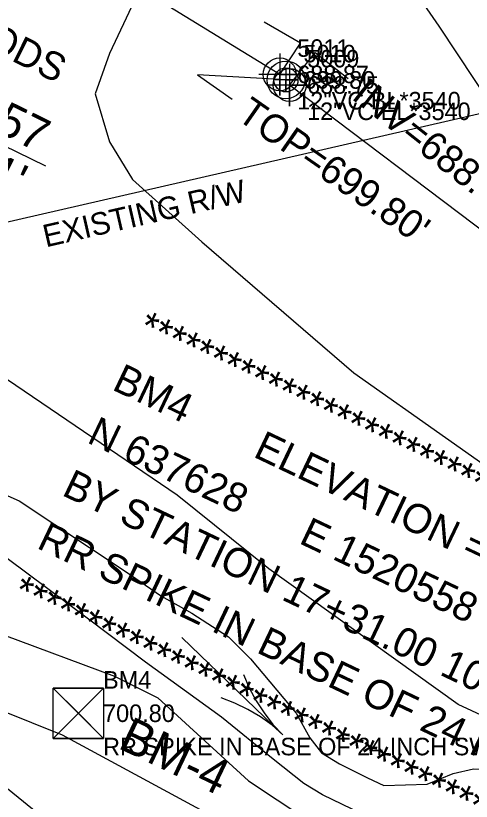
# Model space of a CAD drawing. Extents: x 1516784 to 1522736, y 634838 to 639369.
# Drawn here: x 1520549 to 1520613.9, y 637615.3 to 637727.3 of the extents above; entities that cross this region are included whole.
import ezdxf

# ---------------------------------------------------------------- set-up
doc = ezdxf.new("R2010")
doc.units = 0
for name, color, linetype in [('CTL Bench Mark CELL', 7, 'Continuous'), ('CTL Bench Mark Cogo Comment', 7, 'Continuous'), ('CTL Bench Mark Cogo Elevation', 7, 'Continuous'), ('CTL Bench Mark Cogo Number', 7, 'Continuous'), ('CTL Sheet Text', 7, 'Continuous'), ('Default', 7, 'Continuous'), ('Exist Environmental Wetland Boundary Cogo Point CELL', 7, 'Continuous'), ('Exist Hydro River Flow Arrow CELL', 7, 'Continuous'), ('Exist Hydro Stream or Body of Water Text', 7, 'Continuous'), ('Exist Property Tie Line Leader', 7, 'Continuous'), ('Exist Property Tie Line Text', 7, 'Continuous'), ('Exist Right of Way Line', 7, 'Continuous'), ('Exist Right of Way Line Text', 7, 'Continuous'), ('Exist Utilities Sanitary Sewer Manhole CELL', 7, 'Continuous'), ('Exist Utilities Sanitary Sewer Manhole Cogo Elevation', 7, 'Continuous'), ('Exist Utilities Sanitary Sewer Manhole Cogo Number', 7, 'Continuous'), ('Exist Utilities Sanitary Sewer Manhole Leader', 7, 'Continuous'), ('Exist Utilities Sanitary Sewer Manhole Text', 7, 'Continuous'), ('Exist Utilities Sanitary Sewer UG Line', 7, 'Continuous'), ('Exist Utilities Sanitary Sewer UG Line Cogo Comment', 7, 'Continuous'), ('Exist Utilities Sanitary Sewer UG Line Cogo Elevation', 7, 'Continuous'), ('Exist Utilities Sanitary Sewer UG Line Cogo Number', 7, 'Continuous'), ('Exist Utilities Sanitary Sewer UG Line Cogo Point CELL', 7, 'Continuous'), ('Exist Utilities Sanitary Sewer UG Line Invert Elevation', 7, 'Continuous'), ('Exist Utilities Sanitary Sewer UG Line Leader', 7, 'Continuous'), ('Exist Vegetation Woods Line', 7, 'Continuous'), ('Exist Vegetation Woods Line Text', 7, 'Continuous'), ('Scratch_Level_5', 7, 'Continuous')]:
    doc.layers.add(name, color=color, linetype=linetype)

msp = doc.modelspace()

# ---------------------------------------------------------------- linework, layer by layer
at = {"layer": 'CTL Bench Mark CELL'}
msp.add_line((1520557.94, 637627.84), (1520557.94, 637627.84), dxfattribs=at)
msp.add_lwpolyline([(1520554.33, 637631.43), (1520561.52, 637631.43), (1520561.52, 637624.24), (1520554.33, 637624.24)], close=True, dxfattribs=at)
for points in [[(1520561.52, 637631.43), (1520554.33, 637624.24), (1520557.93, 637627.84), (1520561.52, 637624.24), (1520554.33, 637631.43)], [(1520557.93, 637627.84), (1520561.52, 637631.43), (1520554.33, 637631.43), (1520557.93, 637627.84)], [(1520557.93, 637627.84), (1520554.33, 637624.24), (1520561.52, 637624.24), (1520557.93, 637627.84)]]:
    msp.add_lwpolyline(points, dxfattribs=at)
at = {"layer": 'Exist Environmental Wetland Boundary Cogo Point CELL'}
msp.add_lwpolyline([(1520510.08, 637636.4), (1520515.89, 637643.07), (1520551.38, 637614.23), (1520563.71, 637604.2), (1520557.52, 637596.64)], dxfattribs=at)
at = {"layer": 'Exist Hydro River Flow Arrow CELL'}
msp.add_line((1520579.88, 637631.69), (1520579.88, 637631.69), dxfattribs=at)
msp.add_lwpolyline([(1520581.47, 637633.34), (1520582.28, 637631.46), (1520583.26, 637629.63), (1520584.4, 637627.88), (1520585.66, 637626.23), (1520587.08, 637624.75), (1520572.68, 637638.63), (1520587.08, 637624.75), (1520585.55, 637626.12), (1520583.86, 637627.32), (1520582.06, 637628.39), (1520580.2, 637629.3), (1520578.29, 637630.04)], dxfattribs=at)
at = {"layer": 'Exist Hydro Stream or Body of Water Text'}
for points in [[(1520503.05, 637701.87), (1520505, 637701.02), (1520507.42, 637699.51), (1520509.24, 637697.82), (1520510.98, 637695.81), (1520518.54, 637685.81), (1520522.06, 637681.35), (1520525.18, 637675.68), (1520533.63, 637665.59), (1520536.42, 637662.95), (1520538.4, 637661.96), (1520545.25, 637659.97), (1520549.48, 637658.12), (1520564.57, 637648.08)], [(1520559.38, 637641.23), (1520547.77, 637649.91), (1520541.32, 637653.79)], [(1520564.57, 637648.08), (1520569.75, 637644.54), (1520574.09, 637642.1), (1520579.33, 637638.74), (1520582.45, 637635.61), (1520588.96, 637627.84), (1520590.91, 637624.34), (1520592.57, 637622.18), (1520595.13, 637620.62), (1520599.13, 637618.65), (1520601.47, 637617.52), (1520607.65, 637617.75), (1520611.35, 637619.26), (1520614.24, 637619.9), (1520617.93, 637619.87), (1520622.97, 637618.52), (1520630.1, 637615.96)], [(1520590.08, 637617.84), (1520585.69, 637621.27), (1520578.32, 637627.26), (1520567.49, 637635.11), (1520559.38, 637641.23)], [(1520598.62, 637613.34), (1520596.94, 637614.15), (1520592.72, 637616.22), (1520590.08, 637617.84)]]:
    msp.add_lwpolyline(points, dxfattribs=at)
at = {"layer": 'Exist Property Tie Line Leader'}
msp.add_lwpolyline([(1520476.43, 637719.04), (1520533.06, 637715.71), (1520553.24, 637705.9)], dxfattribs=at)
at = {"layer": 'Exist Right of Way Line'}
msp.add_line((1520497.8, 637686.45), (1520665.43, 637724.89), dxfattribs=at)
at = {"layer": 'Exist Utilities Sanitary Sewer Manhole CELL'}
msp.add_lwpolyline([(1520587.51, 637719.84), (1520587.51, 637716.42), (1520587.51, 637718.13), (1520589.22, 637718.13), (1520585.79, 637718.13)], dxfattribs=at)
for radius in [2.69, 1.71]:
    msp.add_circle((1520587.51, 637718.13), radius, dxfattribs=at)
at = {"layer": 'Exist Utilities Sanitary Sewer Manhole Leader'}
msp.add_lwpolyline([(1520587.51, 637718.13), (1520574.9, 637718.84), (1520579.82, 637715.41)], dxfattribs=at)
at = {"layer": 'Exist Utilities Sanitary Sewer UG Line'}
for p, q in [((1520586.62, 637718.92), (1520531.27, 637752.89)), ((1520842.74, 637524.73), (1520588.03, 637717.4))]:
    msp.add_line(p, q, dxfattribs=at)
at = {"layer": 'Exist Utilities Sanitary Sewer UG Line Cogo Point CELL'}
for points in [[(1520586.62, 637721.92), (1520586.62, 637715.92), (1520586.62, 637718.92), (1520589.62, 637718.92), (1520583.62, 637718.92)], [(1520588.03, 637720.4), (1520588.03, 637714.4), (1520588.03, 637717.4), (1520591.03, 637717.4), (1520585.03, 637717.4)]]:
    msp.add_lwpolyline(points, dxfattribs=at)
for centre in [(1520586.62, 637718.92), (1520588.03, 637717.4)]:
    msp.add_circle(centre, 2.34, dxfattribs=at)
at = {"layer": 'Exist Utilities Sanitary Sewer UG Line Leader'}
for points in [[(1520586.62, 637718.92), (1520589.58, 637723.38), (1520584.38, 637726.38)], [(1520588.03, 637717.4), (1520591.65, 637722.06), (1520596.36, 637718.34)]]:
    msp.add_lwpolyline(points, dxfattribs=at)
at = {"layer": 'Exist Vegetation Woods Line'}
for points in [[(1520623.84, 637623.64), (1520612.04, 637629.08), (1520585.07, 637648.42), (1520572.01, 637658.92), (1520547.81, 637675.36), (1520535.53, 637685.33), (1520531.42, 637691.46), (1520528.78, 637699.21), (1520527.57, 637705.3), (1520527.68, 637712.92), (1520529.27, 637719.58), (1520535.66, 637734.18), (1520535.61, 637738.62), (1520533.21, 637745.56), (1520528.06, 637759.36), (1520529.25, 637764.65), (1520533.67, 637769.36), (1520547.5, 637777.83), (1520564.04, 637780.36), (1520572.63, 637777.82), (1520579.39, 637775.21), (1520589.58, 637770.21), (1520622.62, 637749.37)], [(1520617.02, 637714.26), (1520609.34, 637725.79), (1520594.42, 637747.39), (1520590.72, 637750.68), (1520584.86, 637753.62), (1520580.16, 637753.93), (1520576.19, 637751), (1520573.43, 637745.42), (1520562.37, 637721.9), (1520560.31, 637716.13), (1520562.35, 637709.29), (1520565.65, 637703.94), (1520575.5, 637695.07), (1520597.18, 637676.35), (1520623.34, 637657.95)], [(1520613.47, 637601.34), (1520596.28, 637603.22), (1520576.99, 637613.18), (1520555.66, 637624.7), (1520538.1, 637631.74), (1520513.16, 637648.96), (1520505.82, 637661.69), (1520500.43, 637675.72), (1520504.55, 637676.3)], [(1520504.55, 637676.3), (1520517.88, 637663.55), (1520547.25, 637639.01), (1520563.05, 637633.12), (1520569.24, 637630.05), (1520582.18, 637618.18), (1520594.56, 637609.98), (1520598.8, 637607.9), (1520611.95, 637605.32), (1520627.85, 637601.09), (1520632.01, 637598.36), (1520613.47, 637601.34)]]:
    msp.add_lwpolyline(points, dxfattribs=at)

# ---------------------------------------------------------------- texts
at = {"layer": 'CTL Bench Mark Cogo Comment'}
msp.add_text('RR SPIKE IN BASE OF 24 INCH SWEET GUM', height=2.5, dxfattribs=at).set_placement((1520561.44, 637621.84))
at = {"layer": 'CTL Bench Mark Cogo Elevation'}
msp.add_text('700.80', height=2.5, dxfattribs=at).set_placement((1520561.44, 637626.59))
at = {"layer": 'CTL Bench Mark Cogo Number'}
msp.add_text('BM4', height=2.5, dxfattribs=at).set_placement((1520561.44, 637631.34))
at = {"layer": 'CTL Sheet Text'}
for s, p in [('****************************************', (1520566.14, 637681.57)), ('BM4       ELEVATION = 700.80', (1520562.56, 637674.04)), ('N 637628      E 1520558', (1520558.99, 637666.51)), ('BY STATION 17+31.00 100 LEFT', (1520555.41, 637658.99)), ('RR SPIKE IN BASE OF 24 INCH SWEET GUM', (1520551.83, 637651.46)), ('****************************************', (1520548.26, 637643.93))]:
    msp.add_text(s, height=4.1667, rotation=334.5784, dxfattribs=at).set_placement(p)
at = {"layer": 'Default'}
msp.add_text('BM-4', height=5, rotation=334.5784, dxfattribs=at).set_placement((1520563.4, 637622.94))
at = {"layer": 'Exist Property Tie Line Text'}
for s, p in [('+85.57', (1520534.46, 637716.47)), ("83.61'", (1520533.46, 637708.94))]:
    msp.add_text(s, height=4.8, rotation=333.839, dxfattribs=at).set_placement(p)
at = {"layer": 'Exist Right of Way Line Text'}
msp.add_text('EXISTING R/W', height=3.2, rotation=12.9144, dxfattribs=at).set_placement((1520553.28, 637694.25))
at = {"layer": 'Exist Utilities Sanitary Sewer Manhole Cogo Elevation'}
msp.add_text('699.80', height=2.5, dxfattribs=at).set_placement((1520590.01, 637716.88))
at = {"layer": 'Exist Utilities Sanitary Sewer Manhole Cogo Number'}
msp.add_text('5010', height=2.5, dxfattribs=at).set_placement((1520590.01, 637720.63))
at = {"layer": 'Exist Utilities Sanitary Sewer Manhole Text'}
msp.add_text("TOP=699.80'", height=4, rotation=325.1059, dxfattribs=at).set_placement((1520580.32, 637712.62))
at = {"layer": 'Exist Utilities Sanitary Sewer UG Line Cogo Comment'}
for s, p in [('12"VC BL*3540', (1520589.12, 637713.92)), ('12"VC EL*3540', (1520590.53, 637712.41))]:
    msp.add_text(s, height=2.5, dxfattribs=at).set_placement(p)
at = {"layer": 'Exist Utilities Sanitary Sewer UG Line Cogo Elevation'}
for s, p in [('688.87', (1520589.12, 637717.67)), ('688.75', (1520590.53, 637716.16))]:
    msp.add_text(s, height=2.5, dxfattribs=at).set_placement(p)
at = {"layer": 'Exist Utilities Sanitary Sewer UG Line Cogo Number'}
for s, p in [('5011', (1520589.12, 637721.42)), ('5009', (1520590.53, 637719.91))]:
    msp.add_text(s, height=2.5, dxfattribs=at).set_placement(p)
at = {"layer": 'Exist Utilities Sanitary Sewer UG Line Invert Elevation'}
msp.add_text("INV=688.74'", height=4, rotation=321.7423, dxfattribs=at).set_placement((1520596.7, 637715.53))
at = {"layer": 'Exist Vegetation Woods Line Text'}
msp.add_text('WOODS', height=4, rotation=333.5021, dxfattribs=at).set_placement((1520536.26, 637726.9))
at = {"layer": 'Scratch_Level_5'}
msp.add_text('COLUMN LOCATION', height=500, rotation=335.0373, dxfattribs=at).set_placement((1516680.97, 637558.94))

doc.saveas('drawing.dxf')
